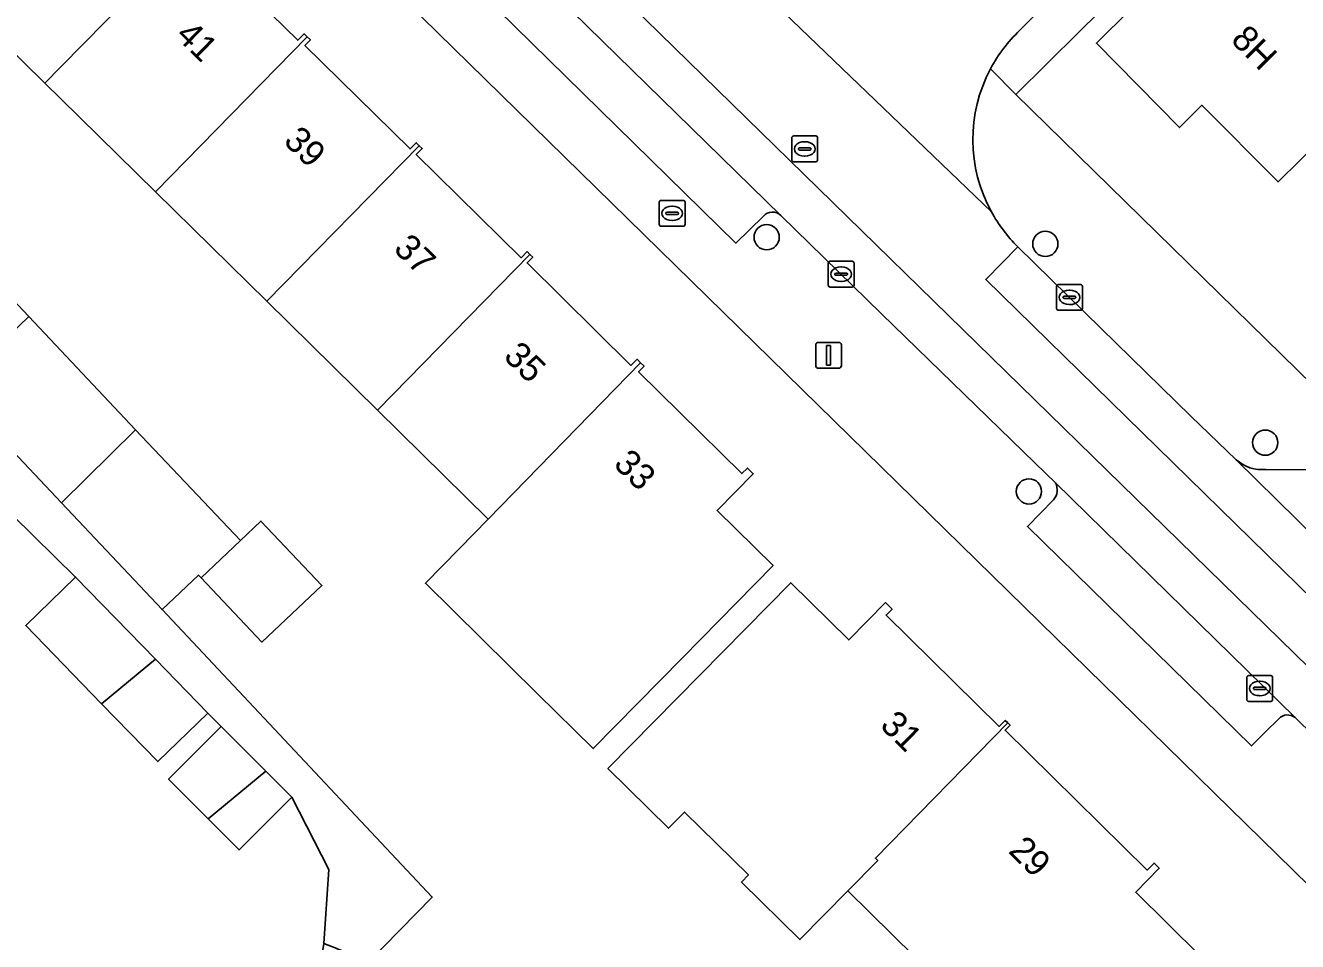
# Model space of a CAD drawing. Extents: x 159217 to 160349, y 381246 to 382172.
# Drawn here: x 159998.63 to 160047.89, y 381712.59 to 381748.05 of the extents above; entities that cross this region are included whole.
import ezdxf

# ---------------------------------------------------------------- set-up
doc = ezdxf.new("R2010")
doc.units = 0
for name, color, linetype in [('IMGEO_Boom', 7, 'Continuous'), ('IMGEO_Brandkraan', 7, 'Continuous'), ('IMGEO_Erf', 7, 'Continuous'), ('IMGEO_Kolk', 7, 'Continuous'), ('IMGEO_Lichtmast', 7, 'Continuous'), ('IMGEO_Pand', 7, 'Continuous'), ('IMGEO_Pand_nummerreeks', 7, 'Continuous'), ('IMGEO_Parkeervlak_open', 7, 'Continuous'), ('IMGEO_Rijbaan_lokaal_gesloten', 7, 'Continuous'), ('IMGEO_Rijbaan_lokaal_open', 7, 'Continuous'), ('IMGEO_Rioolput', 7, 'Continuous'), ('IMGEO_Voetpad_open', 7, 'Continuous')]:
    doc.layers.add(name, color=color, linetype=linetype)

msp = doc.modelspace()

# ---------------------------------------------------------------- linework, layer by layer
at = {"layer": 'IMGEO_Boom'}
for centre in [(160027.331, 381739.855), (160038.12, 381739.598), (160046.635, 381731.903), (160037.486, 381730.016)]:
    msp.add_circle(centre, 0.489, dxfattribs=at)
at = {"layer": 'IMGEO_Brandkraan'}
for p, q in [((160023.171, 381740.355), (160023.171, 381741.207)), ((160023.246, 381741.281), (160024.098, 381741.281)), ((160023.659, 381741.061), (160023.684, 381741.061)), ((160024.172, 381741.207), (160024.172, 381740.355)), ((160023.43, 381740.775), (160023.43, 381740.787)), ((160023.868, 381740.738), (160023.47, 381740.738)), ((160023.473, 381740.824), (160023.871, 381740.824)), ((160023.914, 381740.787), (160023.914, 381740.775)), ((160024.098, 381740.281), (160023.246, 381740.281)), ((160023.682, 381740.501), (160023.657, 381740.501))]:
    msp.add_line(p, q, dxfattribs=at)
for points in [[(160023.171, 381740.355), (160023.171, 381741.207)], [(160023.246, 381741.281), (160024.098, 381741.281)], [(160024.172, 381741.207), (160024.172, 381740.355)], [(160024.098, 381740.281), (160023.246, 381740.281)]]:
    msp.add_lwpolyline(points, dxfattribs=at)
for centre, radius, start, end in [((160023.248, 381741.205), 0.0765, 91.552, 178.448), ((160023.248, 381741.205), 0.0765, 91.552, 178.448), ((160024.096, 381741.205), 0.0765, 1.552, 88.448), ((160024.096, 381741.205), 0.0765, 1.552, 88.448), ((160023.47, 381740.784), 0.0403, 85.8775, 175.7526), ((160023.467, 381740.774), 0.0366, 178.938, 274.7102), ((160023.871, 381740.781), 0.043, 264.8664, 352.4533), ((160023.875, 381740.786), 0.0386, 1.7309, 96.639), ((160023.248, 381740.357), 0.0765, 181.552, 268.448), ((160023.248, 381740.357), 0.0765, 181.552, 268.448), ((160024.096, 381740.357), 0.0765, 271.552, 358.448), ((160024.096, 381740.357), 0.0765, 271.552, 358.448)]:
    msp.add_arc(centre, radius, start, end, dxfattribs=at)
for centre, major_axis, ratio, start_param, end_param in [((160023.658, 381740.781), (-0.387, 0.002), 0.722429, 4.712389, 7.853982), ((160023.683, 381740.781), (-0.39, 0.002), 0.717154, 1.570796, 4.712389)]:
    msp.add_ellipse(centre, major_axis=major_axis, ratio=ratio, start_param=start_param, end_param=end_param, dxfattribs=at)
at = {"layer": 'IMGEO_Erf'}
for points in [[(160066.135, 381697.331), (159998.033, 381763.997)], [(160006.609, 381750), (160009.173, 381747.479), (160009.421, 381747.731), (160009.543, 381747.611), (160009.664, 381747.492), (160009.453, 381747.277), (160013.522, 381743.272), (160013.761, 381743.515), (160013.878, 381743.4), (160013.993, 381743.286), (160013.765, 381743.055), (160017.819, 381739.064), (160018.053, 381739.301), (160018.164, 381739.192), (160018.274, 381739.084), (160018.051, 381738.858), (160022.077, 381734.894), (160022.311, 381735.132), (160022.446, 381734.999), (160022.581, 381734.866), (160022.368, 381734.65), (160026.374, 381730.707), (160026.583, 381730.919), (160026.809, 381730.697), (160025.412, 381729.277), (160027.582, 381727.141), (160024.075, 381723.578), (160023.197, 381722.686), (160020.613, 381720.061), (160018.459, 381722.182), (160014.115, 381726.459), (160015.42, 381727.798), (160016.549, 381728.946), (160012.256, 381733.167), (160007.974, 381737.378), (160003.664, 381741.615), (160000, 381745.218), (159999.385, 381745.823), (159995.07, 381750.065)], [(160041.655, 381750), (160039.427, 381747.809), (160036.974, 381745.385), (160066.656, 381716.348)], [(160047.983, 381742.845), (160047.133, 381741.999), (160044.185, 381744.964), (160043.317, 381744.1), (160040.096, 381747.368), (160042.743, 381750)], [(159994.838, 381740.941), (159998.756, 381736.788), (160002.898, 381732.397), (160006.962, 381728.116), (160007.75, 381728.868), (160010.107, 381726.37), (160007.785, 381724.18), (160005.441, 381726.664), (160005.336, 381726.775), (160003.92, 381725.439), (160014.385, 381714.309), (160011.888, 381711.769)], [(159993.503, 381697.03), (159999.914, 381702.351), (160007.525, 381708.666), (160009.887, 381710.637), (160010.186, 381712.514), (160010.383, 381715.374), (160008.945, 381718.178), (160006.906, 381716.14), (160005.709, 381717.337), (160004.173, 381718.873), (160006.211, 381720.911), (160005.688, 381721.434), (160003.758, 381719.558), (160001.581, 381721.798), (159998.64, 381724.824), (160000.571, 381726.7), (159997.321, 381729.885)], [(160034.788, 381710.306), (160030.475, 381714.552), (160028.617, 381712.665), (160026.355, 381714.891), (160026.627, 381715.167), (160024.151, 381717.604), (160023.533, 381716.976), (160021.185, 381719.288), (160024.755, 381722.916), (160028.262, 381726.479), (160030.511, 381724.265), (160031.933, 381725.709), (160032.186, 381725.461), (160031.955, 381725.226), (160036.336, 381720.915), (160036.569, 381721.152), (160036.665, 381721.058), (160036.758, 381720.966), (160036.564, 381720.768), (160042.06, 381715.358), (160042.328, 381715.63), (160042.533, 381715.428), (160041.619, 381714.499), (160044.12, 381712.037)]]:
    msp.add_lwpolyline(points, dxfattribs=at)
at = {"layer": 'IMGEO_Kolk'}
for p, q in [((160029.713, 381737.998), (160029.713, 381738.85)), ((160029.788, 381738.924), (160030.64, 381738.924)), ((160030.201, 381738.704), (160030.226, 381738.704)), ((160030.714, 381738.85), (160030.714, 381737.998)), ((160029.972, 381738.418), (160029.972, 381738.43)), ((160030.41, 381738.381), (160030.012, 381738.381)), ((160030.015, 381738.467), (160030.413, 381738.467)), ((160030.224, 381738.144), (160030.199, 381738.144)), ((160030.456, 381738.43), (160030.456, 381738.418)), ((160030.64, 381737.924), (160029.788, 381737.924)), ((160038.554, 381737.102), (160038.554, 381737.954)), ((160038.629, 381738.028), (160039.481, 381738.028)), ((160039.042, 381737.808), (160039.067, 381737.808)), ((160039.555, 381737.954), (160039.555, 381737.102)), ((160038.813, 381737.522), (160038.813, 381737.534)), ((160039.251, 381737.485), (160038.853, 381737.485)), ((160038.856, 381737.571), (160039.254, 381737.571)), ((160039.065, 381737.248), (160039.04, 381737.248)), ((160039.297, 381737.534), (160039.297, 381737.522)), ((160039.481, 381737.028), (160038.629, 381737.028)), ((160045.92, 381721.962), (160045.92, 381722.814)), ((160045.995, 381722.888), (160046.847, 381722.888)), ((160046.921, 381722.814), (160046.921, 381721.962)), ((160046.179, 381722.382), (160046.179, 381722.394)), ((160046.617, 381722.345), (160046.219, 381722.345)), ((160046.222, 381722.431), (160046.62, 381722.431)), ((160046.408, 381722.668), (160046.433, 381722.668)), ((160046.663, 381722.394), (160046.663, 381722.382)), ((160046.847, 381721.888), (160045.995, 381721.888)), ((160046.431, 381722.108), (160046.406, 381722.108))]:
    msp.add_line(p, q, dxfattribs=at)
for points in [[(160029.713, 381737.998), (160029.713, 381738.85)], [(160029.788, 381738.924), (160030.64, 381738.924)], [(160030.714, 381738.85), (160030.714, 381737.998)], [(160030.64, 381737.924), (160029.788, 381737.924)], [(160038.554, 381737.102), (160038.554, 381737.954)], [(160038.629, 381738.028), (160039.481, 381738.028)], [(160039.555, 381737.954), (160039.555, 381737.102)], [(160039.481, 381737.028), (160038.629, 381737.028)], [(160045.92, 381721.962), (160045.92, 381722.814)], [(160045.995, 381722.888), (160046.847, 381722.888)], [(160046.921, 381722.814), (160046.921, 381721.962)], [(160046.847, 381721.888), (160045.995, 381721.888)]]:
    msp.add_lwpolyline(points, dxfattribs=at)
for centre, radius, start, end in [((160029.79, 381738.848), 0.0765, 91.552, 178.448), ((160029.79, 381738.848), 0.0765, 91.552, 178.448), ((160030.638, 381738.848), 0.0765, 1.552, 88.448), ((160030.638, 381738.848), 0.0765, 1.552, 88.448), ((160030.012, 381738.427), 0.0403, 85.8775, 175.7526), ((160030.009, 381738.417), 0.0366, 178.938, 274.7102), ((160030.413, 381738.424), 0.043, 264.8664, 352.4533), ((160030.417, 381738.429), 0.0386, 1.7309, 96.639), ((160029.79, 381738), 0.0765, 181.552, 268.448), ((160029.79, 381738), 0.0765, 181.552, 268.448), ((160030.638, 381738), 0.0765, 271.552, 358.448), ((160030.638, 381738), 0.0765, 271.552, 358.448), ((160038.631, 381737.952), 0.0765, 91.552, 178.448), ((160038.631, 381737.952), 0.0765, 91.552, 178.448), ((160039.479, 381737.952), 0.0765, 1.552, 88.448), ((160039.479, 381737.952), 0.0765, 1.552, 88.448), ((160038.631, 381737.104), 0.0765, 181.552, 268.448), ((160038.631, 381737.104), 0.0765, 181.552, 268.448), ((160038.853, 381737.531), 0.0403, 85.8775, 175.7526), ((160038.85, 381737.521), 0.0366, 178.938, 274.7102), ((160039.254, 381737.528), 0.043, 264.8664, 352.4533), ((160039.258, 381737.533), 0.0386, 1.7309, 96.639), ((160039.479, 381737.104), 0.0765, 271.552, 358.448), ((160039.479, 381737.104), 0.0765, 271.552, 358.448), ((160045.997, 381722.812), 0.0765, 91.552, 178.448), ((160045.997, 381722.812), 0.0765, 91.552, 178.448), ((160046.845, 381722.812), 0.0765, 1.552, 88.448), ((160046.845, 381722.812), 0.0765, 1.552, 88.448), ((160046.219, 381722.391), 0.0403, 85.8775, 175.7526), ((160046.216, 381722.381), 0.0366, 178.938, 274.7102), ((160046.62, 381722.388), 0.043, 264.8664, 352.4533), ((160046.624, 381722.393), 0.0386, 1.7309, 96.639), ((160045.997, 381721.964), 0.0765, 181.552, 268.448), ((160045.997, 381721.964), 0.0765, 181.552, 268.448), ((160046.845, 381721.964), 0.0765, 271.552, 358.448), ((160046.845, 381721.964), 0.0765, 271.552, 358.448)]:
    msp.add_arc(centre, radius, start, end, dxfattribs=at)
for centre, major_axis, ratio, start_param, end_param in [((160030.2, 381738.424), (-0.387, 0.002), 0.722429, 4.712389, 7.853982), ((160030.225, 381738.424), (-0.39, 0.002), 0.717154, 1.570796, 4.712389), ((160039.041, 381737.528), (-0.387, 0.002), 0.722429, 4.712389, 7.853982), ((160039.066, 381737.528), (-0.39, 0.002), 0.717154, 1.570796, 4.712389), ((160046.407, 381722.388), (-0.387, 0.002), 0.722429, 4.712389, 7.853982), ((160046.432, 381722.388), (-0.39, 0.002), 0.717154, 1.570796, 4.712389)]:
    msp.add_ellipse(centre, major_axis=major_axis, ratio=ratio, start_param=start_param, end_param=end_param, dxfattribs=at)
at = {"layer": 'IMGEO_Lichtmast'}
for p, q in [((160029.232, 381734.884), (160029.232, 381735.684)), ((160029.232, 381735.684), (160029.232, 381734.884)), ((160029.332, 381735.784), (160030.122, 381735.784)), ((160030.122, 381735.784), (160029.332, 381735.784)), ((160030.222, 381735.684), (160030.222, 381734.884)), ((160030.222, 381734.884), (160030.222, 381735.684)), ((160030.122, 381734.784), (160029.332, 381734.784)), ((160029.332, 381734.784), (160030.122, 381734.784))]:
    msp.add_line(p, q, dxfattribs=at)
msp.add_lwpolyline([(160029.652, 381735.659), (160029.802, 381735.659), (160029.802, 381734.909), (160029.652, 381734.909), (160029.652, 381735.659)], dxfattribs=at)
for centre, start, end in [((160029.332, 381735.684), 90, 180), ((160029.332, 381735.684), 90, 180), ((160030.122, 381735.684), 0, 90), ((160030.122, 381735.684), 360, 90), ((160029.332, 381734.884), 180, 270), ((160029.332, 381734.884), 180, 270), ((160030.122, 381734.884), 270, 0), ((160030.122, 381734.884), 270, 0)]:
    msp.add_arc(centre, 0.1, start, end, dxfattribs=at)
at = {"layer": 'IMGEO_Pand'}
for points in [[(159995.07, 381750.065), (159999.385, 381745.823), (160000, 381746.45), (160003.48, 381750), (160005.255, 381751.81), (160005.13, 381751.934), (160004.899, 381751.699), (160000.817, 381755.717), (160001.06, 381755.963), (160000.954, 381756.067), (160000, 381755.094)], [(160052.471, 381747.436), (160049.92, 381750), (160049.595, 381750.327), (160052.147, 381752.865), (160048.903, 381756.126), (160042.743, 381750), (160040.096, 381747.368), (160043.317, 381744.1), (160044.185, 381744.964), (160047.133, 381741.999), (160047.983, 381742.845)], [(160009.543, 381747.611), (160009.421, 381747.731), (160009.173, 381747.479), (160006.609, 381750), (160005.142, 381751.442), (160005.382, 381751.685), (160005.255, 381751.81), (160003.48, 381750), (160000, 381746.45), (159999.385, 381745.823), (160000, 381745.218), (160003.664, 381741.615)], [(160007.974, 381737.378), (160013.878, 381743.4), (160013.761, 381743.515), (160013.522, 381743.272), (160009.453, 381747.277), (160009.664, 381747.492), (160009.543, 381747.611), (160003.664, 381741.615)], [(160007.974, 381737.378), (160012.256, 381733.167), (160018.164, 381739.192), (160018.053, 381739.301), (160017.819, 381739.064), (160013.765, 381743.055), (160013.993, 381743.286), (160013.878, 381743.4)], [(159998.756, 381736.788), (159994.838, 381740.941), (159991.906, 381738.175), (159995.84, 381734.005), (159998.722, 381736.754)], [(160022.446, 381734.999), (160022.311, 381735.132), (160022.077, 381734.894), (160018.051, 381738.858), (160018.274, 381739.084), (160018.164, 381739.192), (160012.256, 381733.167), (160016.549, 381728.946)], [(160000.021, 381729.573), (160002.898, 381732.397), (159998.756, 381736.788), (159998.722, 381736.754), (159995.84, 381734.005)], [(160022.446, 381734.999), (160016.549, 381728.946), (160015.42, 381727.798), (160014.115, 381726.459), (160018.459, 381722.182), (160020.613, 381720.061), (160023.197, 381722.686), (160024.075, 381723.578), (160027.582, 381727.141), (160025.412, 381729.277), (160026.809, 381730.697), (160026.583, 381730.919), (160026.374, 381730.707), (160022.368, 381734.65), (160022.581, 381734.866)], [(160000.021, 381729.573), (160003.92, 381725.439), (160005.336, 381726.775), (160005.441, 381726.664), (160006.962, 381728.116), (160002.898, 381732.397)], [(160005.441, 381726.664), (160007.785, 381724.18), (160010.107, 381726.37), (160007.75, 381728.868), (160006.962, 381728.116)], [(160003.661, 381723.52), (160000.571, 381726.7), (159998.64, 381724.824), (160001.581, 381721.798)], [(160036.665, 381721.058), (160036.569, 381721.152), (160036.336, 381720.915), (160031.955, 381725.226), (160032.186, 381725.461), (160031.933, 381725.709), (160030.511, 381724.265), (160028.262, 381726.479), (160024.755, 381722.916), (160021.185, 381719.288), (160023.533, 381716.976), (160024.151, 381717.604), (160026.627, 381715.167), (160026.355, 381714.891), (160028.617, 381712.665), (160030.475, 381714.552), (160031.634, 381715.729), (160031.544, 381715.817)], [(160003.661, 381723.52), (160001.581, 381721.798), (160003.758, 381719.558), (160005.688, 381721.434)], [(160007.938, 381719.184), (160006.211, 381720.911), (160004.173, 381718.873), (160005.709, 381717.337)], [(160036.665, 381721.058), (160031.544, 381715.817), (160031.634, 381715.729), (160030.475, 381714.552), (160034.788, 381710.306), (160032.223, 381707.7), (160036.098, 381703.886), (160040.613, 381708.474), (160044.12, 381712.037), (160041.619, 381714.499), (160042.533, 381715.428), (160042.328, 381715.63), (160042.06, 381715.358), (160036.564, 381720.768), (160036.758, 381720.966)], [(160007.938, 381719.184), (160005.709, 381717.337), (160006.906, 381716.14), (160008.945, 381718.178)]]:
    msp.add_lwpolyline(points, close=True, dxfattribs=at)
at = {"layer": 'IMGEO_Parkeervlak_open'}
for points in [[(160027.881, 381740.702), (160004.223, 381763.833)], [(160015.101, 381752.076), (160014.278, 381751.26), (160026.141, 381739.632), (160027.205, 381740.671)], [(160045.512, 381731.24), (160054.136, 381722.763)], [(160048.22, 381730.856), (160046.652, 381730.868)], [(160047.789, 381721.257), (160038.514, 381730.346)], [(160038.442, 381729.69), (160037.427, 381728.654), (160046.099, 381720.164), (160046.644, 381720.706), (160047.157, 381721.216)]]:
    msp.add_lwpolyline(points, dxfattribs=at)
for centre, radius, start, end in [((160027.558, 381740.363), 0.468, 46.3258, 138.9254), ((160046.493, 381732.314), 1.454, 227.5812, 276.2741), ((160037.99, 381730.072), 0.591, 319.825, 27.648), ((160047.495, 381720.898), 0.464, 50.7057, 136.7178)]:
    msp.add_arc(centre, radius, start, end, dxfattribs=at)
at = {"layer": 'IMGEO_Rijbaan_lokaal_gesloten'}
for points in [[(160025.071, 381751.232), (160023.823, 381749.9), (160005.014, 381768.241), (160003.627, 381766.866), (160086.891, 381685.528), (160088.236, 381686.851), (160070.509, 381704.212), (160071.73, 381705.474), (160071.346, 381705.854), (160060.004, 381716.996)], [(160036.033, 381740.837), (160026.065, 381750.422)], [(160060.004, 381716.996), (160058.783, 381715.757), (160035.813, 381738.222), (160037.054, 381739.484)]]:
    msp.add_lwpolyline(points, dxfattribs=at)
for points in [[(160003.627, 381766.866), (160002.412, 381765.603), (160004.223, 381763.833), (160027.881, 381740.702), (160031.781, 381736.894), (160037.732, 381731.113), (160038.514, 381730.346), (160047.789, 381721.257), (160051.443, 381717.679), (160052.214, 381716.919), (160084.032, 381685.721), (160085.563, 381684.221), (160086.891, 381685.528)], [(160045.512, 381731.24), (160043.755, 381732.931), (160040.288, 381736.324), (160037.054, 381739.484), (160035.813, 381738.222), (160058.783, 381715.757), (160060.004, 381716.996), (160057.713, 381719.235), (160054.292, 381722.593), (160054.136, 381722.763)]]:
    msp.add_lwpolyline(points, close=True, dxfattribs=at)
msp.add_arc((160041.135, 381743.625), 5.814, 208.6572, 225.4206, dxfattribs=at)
at = {"layer": 'IMGEO_Rijbaan_lokaal_open'}
for points in [[(160026.065, 381750.422), (160036.033, 381740.837)], [(160037.126, 381747.862), (160038.897, 381749.648)]]:
    msp.add_lwpolyline(points, dxfattribs=at)
for centre, radius, start, end in [((160041.189, 381743.607), 5.883, 133.677, 151.9452), ((160041.147, 381743.639), 5.832, 152.0291, 208.7159)]:
    msp.add_arc(centre, radius, start, end, dxfattribs=at)
at = {"layer": 'IMGEO_Rioolput'}
for p, q in [((160028.302, 381742.849), (160028.302, 381743.701)), ((160028.377, 381743.775), (160029.229, 381743.775)), ((160028.79, 381743.555), (160028.815, 381743.555)), ((160029.303, 381743.701), (160029.303, 381742.849)), ((160028.561, 381743.269), (160028.561, 381743.281)), ((160028.999, 381743.232), (160028.601, 381743.232)), ((160028.604, 381743.318), (160029.002, 381743.318)), ((160029.045, 381743.281), (160029.045, 381743.269)), ((160029.229, 381742.775), (160028.377, 381742.775)), ((160028.813, 381742.995), (160028.788, 381742.995))]:
    msp.add_line(p, q, dxfattribs=at)
for points in [[(160028.302, 381742.849), (160028.302, 381743.701)], [(160028.377, 381743.775), (160029.229, 381743.775)], [(160029.303, 381743.701), (160029.303, 381742.849)], [(160029.229, 381742.775), (160028.377, 381742.775)]]:
    msp.add_lwpolyline(points, dxfattribs=at)
for centre, radius, start, end in [((160028.379, 381743.699), 0.0765, 91.552, 178.448), ((160028.379, 381743.699), 0.0765, 91.552, 178.448), ((160029.227, 381743.699), 0.0765, 1.552, 88.448), ((160029.227, 381743.699), 0.0765, 1.552, 88.448), ((160028.601, 381743.278), 0.0403, 85.8775, 175.7526), ((160028.598, 381743.268), 0.0366, 178.938, 274.7102), ((160029.002, 381743.275), 0.043, 264.8664, 352.4533), ((160029.006, 381743.28), 0.0386, 1.7309, 96.639), ((160028.379, 381742.851), 0.0765, 181.552, 268.448), ((160028.379, 381742.851), 0.0765, 181.552, 268.448), ((160029.227, 381742.851), 0.0765, 271.552, 358.448), ((160029.227, 381742.851), 0.0765, 271.552, 358.448)]:
    msp.add_arc(centre, radius, start, end, dxfattribs=at)
for centre, major_axis, ratio, start_param, end_param in [((160028.789, 381743.275), (-0.387, 0.002), 0.722429, 4.712389, 7.853982), ((160028.814, 381743.275), (-0.39, 0.002), 0.717154, 1.570796, 4.712389)]:
    msp.add_ellipse(centre, major_axis=major_axis, ratio=ratio, start_param=start_param, end_param=end_param, dxfattribs=at)
at = {"layer": 'IMGEO_Voetpad_open'}
for points in [[(160035.997, 381746.374), (160036.974, 381745.385), (160039.427, 381747.809), (160041.655, 381750), (160050.55, 381758.857), (160051.097, 381758.308), (160051.958, 381757.444), (160054.938, 381760.405), (160082.209, 381787.431), (160084.297, 381789.575)], [(159994.429, 381767.578), (159998.033, 381763.997), (160066.135, 381697.331), (160068.335, 381695.177), (160078.491, 381685.188), (160083.645, 381677.305), (160084.945, 381675.203), (160085.845, 381675.766)], [(160027.205, 381740.671), (160026.141, 381739.632), (160014.278, 381751.26), (160015.101, 381752.076)], [(160038.897, 381749.648), (160037.126, 381747.862)], [(160036.974, 381745.385), (160035.997, 381746.374)], [(160066.838, 381716.166), (160066.656, 381716.348), (160036.974, 381745.385)], [(160038.514, 381730.346), (160037.732, 381731.113), (160031.781, 381736.894), (160027.881, 381740.702)], [(160037.054, 381739.484), (160040.288, 381736.324), (160043.755, 381732.931), (160045.512, 381731.24)], [(159997.321, 381729.885), (160000.571, 381726.7), (160003.661, 381723.52), (160005.688, 381721.434), (160006.211, 381720.911), (160007.938, 381719.184), (160008.945, 381718.178), (160010.383, 381715.374), (160010.186, 381712.514), (160010.693, 381712.315), (160010.698, 381712.313), (160011.548, 381711.979), (160011.549, 381711.979), (160011.758, 381711.897), (160011.888, 381711.769), (160014.385, 381714.309), (160003.92, 381725.439), (160000.021, 381729.573), (159995.84, 381734.005)], [(160046.652, 381730.868), (160048.22, 381730.856)], [(160047.157, 381721.216), (160046.644, 381720.706), (160046.099, 381720.164), (160037.427, 381728.654), (160038.442, 381729.69)], [(160052.214, 381716.919), (160051.443, 381717.679), (160047.789, 381721.257)]]:
    msp.add_lwpolyline(points, dxfattribs=at)
for centre, radius, start, end in [((160041.189, 381743.607), 5.883, 133.677, 151.9452), ((160041.147, 381743.639), 5.832, 152.0291, 208.7159), ((160027.558, 381740.363), 0.468, 46.3258, 138.9254), ((160041.135, 381743.625), 5.814, 208.6572, 225.4206), ((160046.493, 381732.314), 1.454, 227.5812, 276.2741), ((160037.99, 381730.072), 0.591, 319.825, 27.648), ((160047.495, 381720.898), 0.464, 50.7057, 136.7178)]:
    msp.add_arc(centre, radius, start, end, dxfattribs=at)

# ---------------------------------------------------------------- texts
at = {"layer": 'IMGEO_Pand_nummerreeks'}
for s, rotation, p in [('41', 315.6198, (160004.402, 381747.619)), ('8H', 314.8353, (160045.261, 381747.455)), ('39', 315.6198, (160008.581, 381743.529)), ('37', 315.6198, (160012.841, 381739.361)), ('35', 315.6198, (160017.1, 381735.193)), ('33', 315.6187, (160021.36, 381731.025)), ('31', 315.6817, (160031.678, 381720.91)), ('29', 315.6798, (160036.652, 381716.055))]:
    msp.add_text(s, height=1, rotation=rotation, dxfattribs=at).set_placement(p)

doc.saveas('drawing.dxf')
